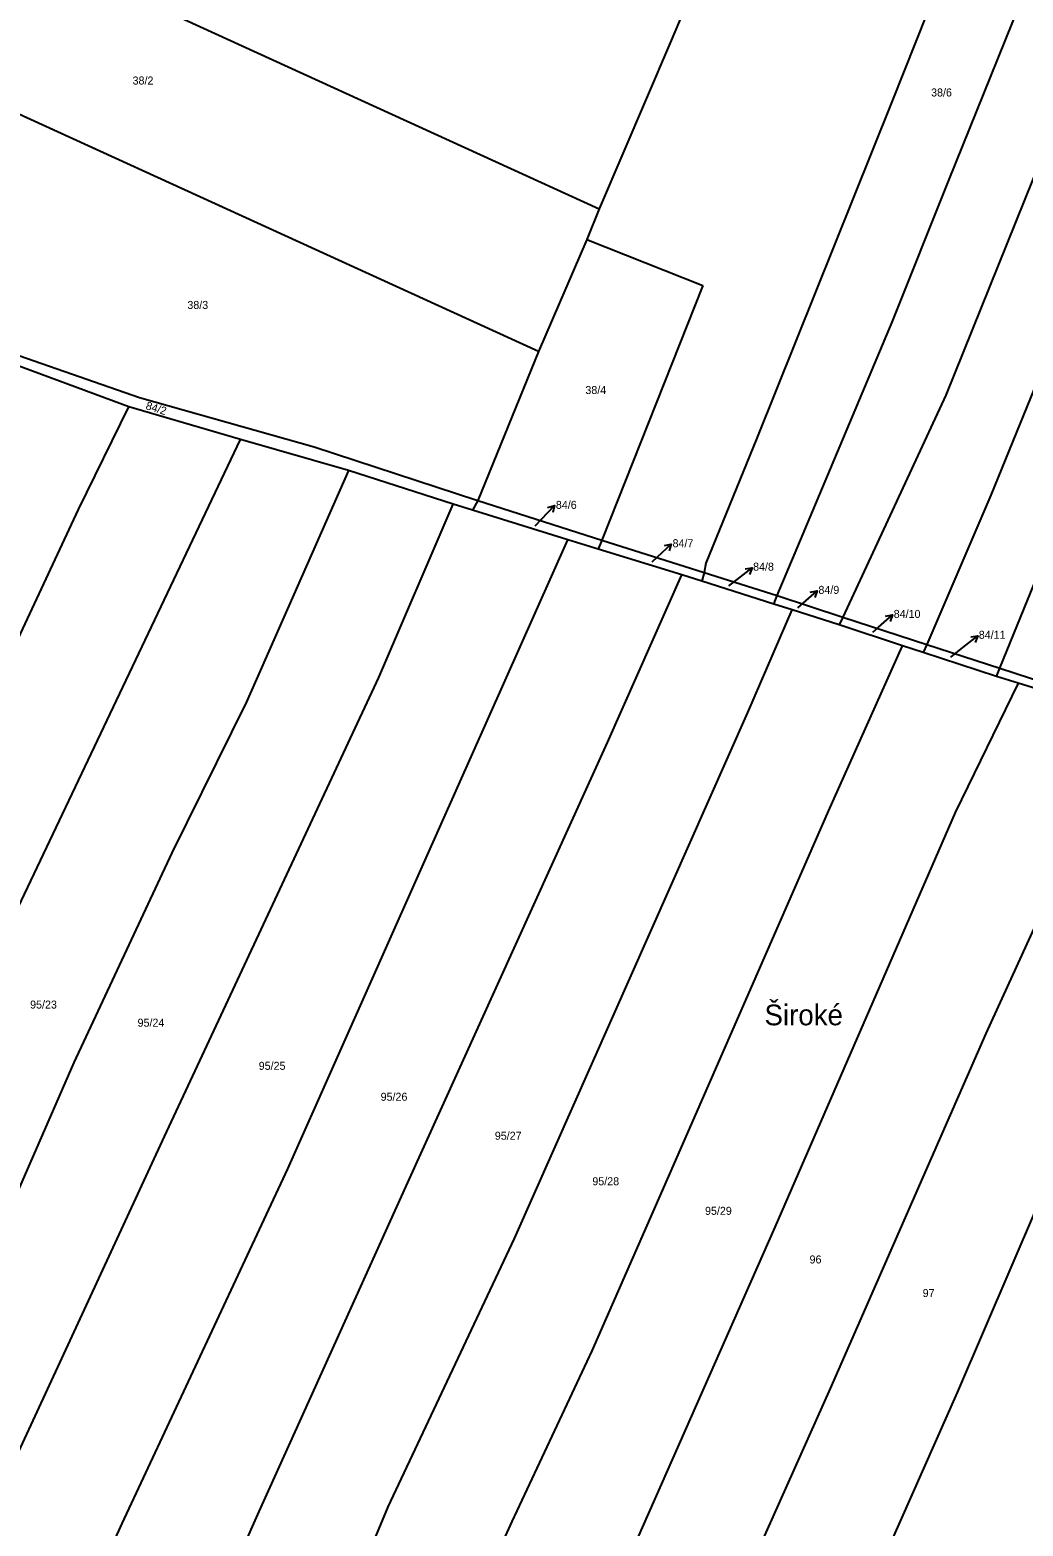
# Model space of a CAD drawing. Extents: x -747333 to -745433, y -1133152 to -1130600.
# Drawn here: x -746530.4 to -746319.4, y -1131462 to -1131144.2 of the extents above; entities that cross this region are included whole.
import ezdxf

# ---------------------------------------------------------------- set-up
doc = ezdxf.new("R2010")
doc.units = 0
for name, color, linetype in [('Vrstva 1', 7, 'Continuous'), ('Vrstva 15', 7, 'Continuous'), ('Vrstva 16', 7, 'Continuous'), ('Vrstva 18', 7, 'Continuous'), ('Vrstva 6', 7, 'Continuous')]:
    doc.layers.add(name, color=color, linetype=linetype)

msp = doc.modelspace()

# ---------------------------------------------------------------- linework, layer by layer
at = {"layer": 'Vrstva 1'}
for points in [[(-746540.76, -1131210.57), (-746507.14, -1131222.24)], [(-746509.39, -1131224.25), (-746533.7, -1131215.25)], [(-746485.62, -1131231.14), (-746509.39, -1131224.25)], [(-746507.14, -1131222.24), (-746470.01, -1131232.74)], [(-746462.73, -1131237.74), (-746485.62, -1131231.14)], [(-746470.01, -1131232.74), (-746435.23, -1131244.13)], [(-746440.44, -1131244.89), (-746462.73, -1131237.74)], [(-746436.36, -1131246.2), (-746440.44, -1131244.89)], [(-746416.1, -1131252.46), (-746436.36, -1131246.2)], [(-746435.23, -1131244.13), (-746408.89, -1131252.52)], [(-746409.66, -1131254.45), (-746416.1, -1131252.46)], [(-746408.89, -1131252.52), (-746387.13, -1131259.41)], [(-746391.9, -1131259.94), (-746409.66, -1131254.45)], [(-746387.13, -1131259.41), (-746371.64, -1131264.31)], [(-746387.67, -1131261.25), (-746391.9, -1131259.94)], [(-746372.31, -1131266.15), (-746387.67, -1131261.25)], [(-746368.48, -1131267.37), (-746372.31, -1131266.15)], [(-746371.64, -1131264.31), (-746357.69, -1131268.92)], [(-746358.49, -1131270.55), (-746368.48, -1131267.37)], [(-746357.69, -1131268.92), (-746339.86, -1131274.71)], [(-746345.03, -1131274.96), (-746358.49, -1131270.55)], [(-746340.59, -1131276.42), (-746345.03, -1131274.96)], [(-746339.86, -1131274.71), (-746324.3, -1131279.77)], [(-746325.02, -1131281.53), (-746340.59, -1131276.42)], [(-746320.41, -1131282.95), (-746325.02, -1131281.53)], [(-746324.3, -1131279.77), (-746308.05, -1131285.05)], [(-746308.53, -1131286.6), (-746320.41, -1131282.95)]]:
    msp.add_lwpolyline(points, dxfattribs=at)
at = {"layer": 'Vrstva 16'}
for p, q in [((-746420.404487, -1131245.605747), (-746418.965426, -1131245.1796)), ((-746395.595081, -1131253.70117), (-746394.132573, -1131253.364166)), ((-746378.447325, -1131258.621744), (-746376.960539, -1131258.416878)), ((-746364.598569, -1131263.600323), (-746363.129741, -1131263.292032)), ((-746348.590533, -1131268.691973), (-746347.119385, -1131268.394946)), ((-746330.501523, -1131273.09125), (-746329.016058, -1131272.87702))]:
    msp.add_line(p, q, dxfattribs=at)
for points in [[(-746421.72, -1131248.08), (-746418.965426, -1131245.1796), (-746419.316837, -1131246.638713)], [(-746423.05, -1131249.48), (-746421.72, -1131248.08)], [(-746397.06, -1131256.09), (-746394.132573, -1131253.364166), (-746394.572893, -1131254.798955)], [(-746398.2, -1131257.16), (-746397.06, -1131256.09)], [(-746380.12, -1131260.87), (-746376.960539, -1131258.416878), (-746377.527404, -1131259.806541)], [(-746381.91, -1131262.26), (-746380.12, -1131260.87)], [(-746367.21, -1131266.95), (-746366.11, -1131265.96)], [(-746366.11, -1131265.96), (-746363.129741, -1131263.292032), (-746363.598081, -1131264.71792)], [(-746350.12, -1131271.04), (-746347.119385, -1131268.394946), (-746347.598637, -1131269.817204)], [(-746351.33, -1131272.11), (-746350.12, -1131271.04)], [(-746334.72, -1131277.37), (-746332.16, -1131275.35)], [(-746332.16, -1131275.35), (-746329.016058, -1131272.87702), (-746329.574155, -1131274.270228)]]:
    msp.add_lwpolyline(points, dxfattribs=at)
at = {"layer": 'Vrstva 6'}
for points in [[(-746342.01, -1131023.42), (-746394.35, -1131146.88)], [(-746327.19, -1131108.81), (-746347.24, -1131159.41)], [(-746335.21, -1131176.29), (-746315.62, -1131127.62)], [(-746519.56, -1131131.84), (-746409.45, -1131182.16)], [(-746394.35, -1131146.88), (-746409.45, -1131182.16)], [(-746286.91, -1131146.58), (-746326.21, -1131243)], [(-746422.32, -1131212.47), (-746548.35, -1131154.96)], [(-746307.99, -1131152.7), (-746335.79, -1131221.77)], [(-746347.24, -1131159.41), (-746375.96, -1131230.87)], [(-746347.18, -1131206.27), (-746335.21, -1131176.29)], [(-746409.45, -1131182.16), (-746412.07, -1131188.65)], [(-746412.07, -1131188.65), (-746422.32, -1131212.47)], [(-746412.07, -1131188.65), (-746387.46, -1131198.45)], [(-746387.46, -1131198.45), (-746408.89, -1131252.52)], [(-746367.23, -1131253.91), (-746347.18, -1131206.27)], [(-746422.32, -1131212.47), (-746435.23, -1131244.13)], [(-746520.06, -1131246.03), (-746509.39, -1131224.25)], [(-746335.79, -1131221.77), (-746357.69, -1131268.92)], [(-746324.3, -1131279.77), (-746300.83, -1131222.1)], [(-746534.21, -1131333.41), (-746485.62, -1131231.14)], [(-746375.96, -1131230.87), (-746386.79, -1131257.44)], [(-746462.73, -1131237.74), (-746484.41, -1131286.87)], [(-746326.21, -1131243), (-746339.86, -1131274.71)], [(-746557.1, -1131325.3), (-746520.06, -1131246.03)], [(-746456.29, -1131281.73), (-746440.44, -1131244.89)], [(-746435.23, -1131244.13), (-746436.36, -1131246.2)], [(-746446.52, -1131320.69), (-746416.1, -1131252.46)], [(-746408.89, -1131252.52), (-746409.66, -1131254.45)], [(-746371.64, -1131264.31), (-746367.23, -1131253.91)], [(-746387.13, -1131259.41), (-746387.67, -1131261.25)], [(-746386.79, -1131257.44), (-746387.13, -1131259.41)], [(-746407.71, -1131295.56), (-746391.9, -1131259.94)], [(-746372.31, -1131266.15), (-746371.64, -1131264.31)], [(-746377.88, -1131289.13), (-746368.48, -1131267.37)], [(-746357.69, -1131268.92), (-746358.49, -1131270.55)], [(-746360.75, -1131310.12), (-746345.03, -1131274.96)], [(-746339.86, -1131274.71), (-746340.59, -1131276.42)], [(-746501.81, -1131379.22), (-746456.29, -1131281.73)], [(-746325.02, -1131281.53), (-746324.3, -1131279.77)], [(-746320.41, -1131282.95), (-746333.78, -1131310.4)], [(-746484.41, -1131286.87), (-746500.25, -1131318.99)], [(-746427.47, -1131400.92), (-746377.88, -1131289.13)], [(-746327.22, -1131357.37), (-746296.56, -1131290.28)], [(-746450.45, -1131389.79), (-746407.71, -1131295.56)], [(-746393.65, -1131385.36), (-746360.75, -1131310.12)], [(-746333.78, -1131310.4), (-746372.16, -1131398.47)], [(-746500.25, -1131318.99), (-746521.08, -1131363.53)], [(-746475.56, -1131386.07), (-746446.52, -1131320.69)], [(-746333.35, -1131433.58), (-746288.12, -1131328.39)], [(-746360.32, -1131432.73), (-746327.22, -1131357.37)], [(-746521.08, -1131363.53), (-746539.63, -1131405.92)], [(-746540.23, -1131462.22), (-746501.81, -1131379.22)], [(-746510.81, -1131461.44), (-746475.56, -1131386.07)], [(-746410.92, -1131424.76), (-746393.65, -1131385.36)], [(-746481.7, -1131458.87), (-746450.45, -1131389.79)], [(-746372.16, -1131398.47), (-746402.7, -1131467.7)], [(-746454.3, -1131457.87), (-746427.47, -1131400.92)], [(-746427.9, -1131461.01), (-746410.92, -1131424.76)], [(-746378.73, -1131473.98), (-746360.32, -1131432.73)], [(-746355.04, -1131482.69), (-746333.35, -1131433.58)], [(-746491.92, -1131482.06), (-746481.7, -1131458.87)], [(-746468.18, -1131491.22), (-746454.3, -1131457.87)], [(-746515.96, -1131472.78), (-746510.81, -1131461.44)], [(-746445.67, -1131499.91), (-746427.9, -1131461.01)]]:
    msp.add_lwpolyline(points, dxfattribs=at)

# ---------------------------------------------------------------- texts
at = {"layer": 'Vrstva 15'}
msp.add_text('Široké', height=4.4, dxfattribs=at).set_placement((-746374.332837, -1131355.6))
at = {"layer": 'Vrstva 16'}
for s, p in [('84/6', (-746418.65, -1131245.9)), ('84/7', (-746393.86, -1131254.05)), ('84/8', (-746376.75, -1131259.03)), ('84/9', (-746362.87, -1131263.96)), ('84/10', (-746346.87, -1131269.06)), ('84/11', (-746328.8, -1131273.5))]:
    msp.add_text(s, height=1.7, dxfattribs=at).set_placement(p)
at = {"layer": 'Vrstva 18'}
for s, p in [('38/2', (-746508.58, -1131155.76)), ('38/6', (-746338.93, -1131158.3)), ('38/3', (-746496.94, -1131203.43)), ('38/4', (-746412.38, -1131221.51)), ('95/23', (-746530.35, -1131352.05)), ('95/24', (-746507.52, -1131355.9)), ('95/25', (-746481.78, -1131365.06)), ('95/26', (-746455.88, -1131371.63)), ('95/27', (-746431.62, -1131379.91)), ('95/28', (-746410.9, -1131389.58)), ('95/29', (-746386.96, -1131395.86)), ('96', (-746364.75, -1131406.19)), ('97', (-746340.72, -1131413.33))]:
    msp.add_text(s, height=1.7, dxfattribs=at).set_placement(p)
for s, height, rotation, p in [('84/2', 1.7, 342.6786, (-746505.92, -1131224.69)), ('84/6', 0.1, 340.79229, (-746423.05, -1131249.48)), ('84/7', 0.1, 345.40344, (-746398.2, -1131257.16)), ('84/8', 0.1, 344.23074, (-746381.91, -1131262.26)), ('84/9', 0.1, 348.84351, (-746367.21, -1131266.95)), ('84/10', 0.1, 344.64987, (-746351.33, -1131272.11)), ('84/11', 0.1, 341.96319, (-746334.72, -1131277.37))]:
    msp.add_text(s, height=height, rotation=rotation, dxfattribs=at).set_placement(p)

doc.saveas('drawing.dxf')
